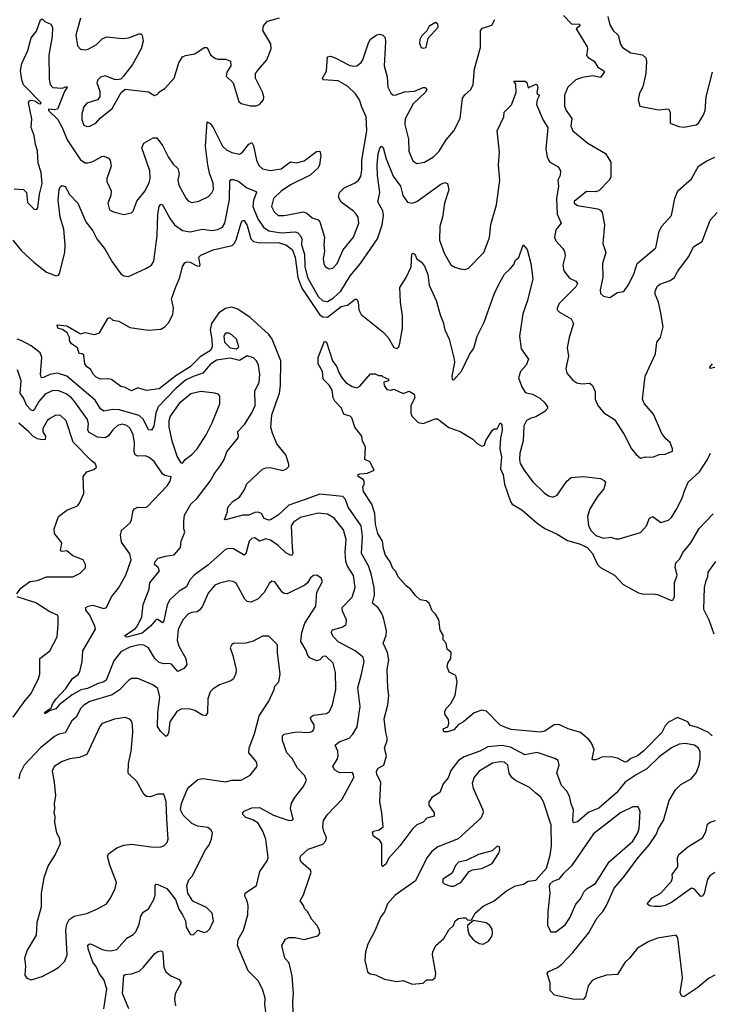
# Model space of a CAD drawing. Extents: x 1603745 to 1745082, y 385868 to 533966.
# Tile 581 of 646: x 1656650 to 1661127, y 480245 to 486624. Entities that reach past the tile are written whole.
import ezdxf

# ---------------------------------------------------------------- set-up
doc = ezdxf.new("R2010")
doc.units = 0

msp = doc.modelspace()

# ---------------------------------------------------------------- linework, layer by layer
at = {"layer": '0CON20XD'}
for points in [[(1656615, 485527.5), (1656674.5, 485524.5), (1656694.5, 485504.5), (1656700.7, 485440.7), (1656745, 485396.2), (1656760, 485395), (1656768, 485405), (1656778.6, 485495), (1656796.3, 485563.7), (1656790, 485635), (1656771.1, 485695), (1656766.2, 485775), (1656752.9, 485815), (1656744.7, 485875), (1656724, 485925), (1656728, 485982), (1656707.5, 486085), (1656711.6, 486098.4), (1656725, 486102.5), (1656747.9, 486097.9), (1656775, 486081.5), (1656785, 486079.2), (1656788.9, 486085), (1656675, 486201.9), (1656663.2, 486235), (1656655.5, 486295.5), (1656665, 486341.2), (1656703.6, 486425), (1656723.8, 486506.2), (1656759.2, 486550.8), (1656785, 486622.5), (1656795, 486630), (1656813, 486613), (1656852.5, 486595), (1656863.8, 486575), (1656860.6, 486515), (1656839.6, 486395), (1656840.4, 486239.6), (1656847.8, 486205), (1656865, 486184.3), (1656925, 486180), (1656955, 486192.5), (1656957.7, 486187.7), (1656940.5, 486159.5), (1656895, 486045.7), (1656875, 486040), (1656837.5, 486045), (1656837.5, 486035), (1656897.3, 485977.3), (1656926.6, 485926.6), (1656958, 485845), (1657045, 485715.8), (1657075, 485697.5), (1657095, 485697.8), (1657125, 485705.5), (1657181.9, 485738.1), (1657195, 485740), (1657225, 485726.8), (1657235.9, 485715), (1657243.1, 485675), (1657215.8, 485595), (1657216, 485575), (1657243.1, 485515), (1657240, 485485), (1657222.1, 485435), (1657233.1, 485393.1), (1657258.6, 485378.6), (1657325, 485362), (1657375, 485373.8), (1657385.5, 485384.5), (1657410.5, 485449.5), (1657463.3, 485515), (1657489.7, 485569.7), (1657495.9, 485595), (1657493.2, 485645), (1657442.2, 485795), (1657455.5, 485824.5), (1657515, 485858.6), (1657538.6, 485858.6), (1657575, 485808.8), (1657611.8, 485735), (1657645, 485687.5), (1657675, 485660), (1657682.9, 485625), (1657676.4, 485585), (1657682.4, 485552.4), (1657729.2, 485465), (1657745, 485448), (1657765, 485440.8), (1657812.1, 485447.9), (1657875, 485479.2), (1657895, 485502), (1657905.5, 485525), (1657904.6, 485565), (1657880.3, 485630.3), (1657868.9, 485685), (1657853.8, 485805), (1657865, 485962.5), (1657885, 485951.9), (1657905, 485925.6), (1657964.6, 485805), (1657990.4, 485780.4), (1658025, 485762.9), (1658075, 485752.9), (1658095, 485767.1), (1658135, 485818.1), (1658155, 485828), (1658165, 485806.7), (1658184.7, 485714.7), (1658199.8, 485679.8), (1658225, 485658.5), (1658275, 485648.2), (1658345, 485658.5), (1658405, 485704.4), (1658445, 485696.1), (1658495, 485709.6), (1658575, 485771.2), (1658595, 485773.3), (1658602.5, 485745), (1658593.3, 485685), (1658584.6, 485665.4), (1658532.7, 485617.3), (1658405, 485555.3), (1658345, 485513.8), (1658295.5, 485465), (1658282.7, 485415), (1658300.5, 485380.5), (1658325, 485356.5), (1658365, 485356.7), (1658489.8, 485379.8), (1658511.2, 485371.2), (1658545, 485340.6), (1658585, 485326.9), (1658595.4, 485315.4), (1658625.6, 485215), (1658621.4, 485165), (1658626, 485125), (1658617.5, 485075), (1658620.8, 485045), (1658631.2, 485025), (1658655, 485010.8), (1658680, 485015), (1658707.1, 485045), (1658747.5, 485132.5), (1658813.7, 485216.3), (1658849.2, 485305), (1658843.8, 485345), (1658832, 485365), (1658814.5, 485384.5), (1658735, 485441.2), (1658716.2, 485475), (1658723.8, 485505), (1658753.8, 485535), (1658825, 485567.5), (1658845.8, 485585), (1658860.7, 485609.3), (1658868, 485652), (1658867.1, 485715), (1658900, 485905), (1658895.8, 485995), (1658867, 486057), (1658852.5, 486105), (1658826.6, 486145), (1658775, 486193.4), (1658715, 486228.6), (1658616.7, 486235), (1658613.8, 486245), (1658639.7, 486290.3), (1658645, 486383.3), (1658665, 486387.5), (1658695, 486377.1), (1658785, 486329.4), (1658815, 486323.1), (1658835, 486325.7), (1658862.6, 486347.4), (1658874.7, 486365.3), (1658911.2, 486475), (1658925, 486497.5), (1658965, 486526.7), (1658985, 486530), (1659005, 486524), (1659018.2, 486508.2), (1659021.8, 486481.8), (1659012.9, 486325), (1659031.4, 486255), (1659036.5, 486186.5), (1659055, 486149.2), (1659068.3, 486138.3), (1659085, 486135.6), (1659144.1, 486155.9), (1659209.1, 486160.9), (1659265, 486185.5), (1659277.5, 486185), (1659290, 486175), (1659280.8, 486155), (1659201.2, 486078.8), (1659147.9, 485982.1), (1659147.5, 485945), (1659171.1, 485851.1), (1659173, 485773), (1659199.5, 485709.5), (1659225, 485692), (1659275, 485701.4), (1659331.4, 485735), (1659368.5, 485771.5), (1659414.4, 485845), (1659465, 485904.3), (1659504.5, 485985), (1659521.1, 486115), (1659535, 486137.5), (1659575, 486172.5), (1659588.6, 486205), (1659599.2, 486305), (1659636.9, 486445), (1659637.8, 486555), (1659649.7, 486570.3), (1659710.8, 486589.2), (1659730.3, 486625)], [(1657045.4, 486634.6), (1657013.3, 486525), (1657024.3, 486455), (1657045, 486434.2), (1657075, 486429.2), (1657095, 486434.3), (1657145, 486460.8), (1657185, 486500), (1657215, 486514.2), (1657315, 486501.9), (1657355, 486507.5), (1657425, 486533.8), (1657435, 486533.3), (1657443.9, 486523.9), (1657450, 486485), (1657437.1, 486435), (1657382.2, 486335), (1657322.5, 486257.5), (1657305, 486240), (1657285, 486234), (1657265, 486235.8), (1657205, 486260), (1657175, 486252.5), (1657156.7, 486235), (1657150, 486215), (1657170.3, 486160.3), (1657170, 486125), (1657154.2, 486105.8), (1657085.8, 486084.2), (1657065, 486060), (1657052.5, 486015), (1657053.6, 485975), (1657065, 485941.9), (1657085, 485932.3), (1657105.4, 485934.6), (1657144.2, 485955), (1657172.7, 485987.3), (1657250.3, 486049.7), (1657307.5, 486152.5), (1657335, 486173.8), (1657485.9, 486155.9), (1657525, 486133.8), (1657545, 486142.5), (1657552.5, 486155), (1657590.9, 486179.1), (1657652.5, 486245), (1657681.9, 486345), (1657705, 486384.2), (1657725, 486393.3), (1657785, 486403.3), (1657845, 486444.2), (1657865, 486443.3), (1657887, 486397), (1657914.3, 486374.3), (1657935, 486368.6), (1657985, 486368.6), (1658016.7, 486355), (1658019.2, 486325), (1657992.5, 486285), (1657988.8, 486258.8), (1658034.4, 486214.4), (1658070, 486095), (1658085, 486081.4), (1658146.6, 486066.6), (1658183.2, 486066.8), (1658203.8, 486075), (1658231.2, 486105), (1658232.5, 486125), (1658223.3, 486155), (1658177.8, 486245), (1658178.6, 486275), (1658198.2, 486301.8), (1658252.9, 486365), (1658280, 486435), (1658277.7, 486467.7), (1658226.7, 486555), (1658230.6, 486585), (1658256.2, 486615), (1658335, 486637.1)], [(1660175, 486650.8), (1660228, 486598), (1660277.9, 486595), (1660280, 486585), (1660256.4, 486565), (1660328, 486448), (1660331.5, 486435), (1660323.2, 486393.2), (1660335, 486378.9), (1660374.6, 486354.6), (1660396.9, 486316.9), (1660434.2, 486295), (1660439.2, 486285), (1660415, 486250.8), (1660365, 486261.5), (1660295, 486250.5), (1660255, 486235.4), (1660202.7, 486187.3), (1660181.2, 486135), (1660181.8, 486065), (1660192.2, 486035), (1660230, 485985), (1660223.1, 485935), (1660235.6, 485905), (1660332.5, 485825), (1660446.5, 485756.5), (1660481.9, 485701.9), (1660481.5, 485605), (1660470.5, 485585), (1660405, 485515.8), (1660380.9, 485509.1), (1660325, 485511.9), (1660245, 485445.7), (1660244.6, 485435), (1660265, 485420.9), (1660398, 485398), (1660415, 485389.4), (1660425.5, 485375), (1660440.6, 485295), (1660430, 485175), (1660448.6, 485115), (1660428.9, 485045), (1660430.8, 484955), (1660413.4, 484873.4), (1660415, 484850), (1660435, 484833.8), (1660475, 484823.8), (1660524.1, 484855.9), (1660565.8, 484864.2)], [(1660463.1, 486645), (1660475, 486591.2), (1660496.7, 486555), (1660530, 486525), (1660544.2, 486465), (1660557.5, 486445), (1660610.6, 486410.6), (1660686.4, 486396.4), (1660707.8, 486377.8), (1660712.7, 486355), (1660708.2, 486275), (1660690.2, 486189.8), (1660668.3, 486148.3), (1660659.2, 486105), (1660670, 486065), (1660791.2, 486041.2), (1660856.1, 486046.1), (1660866.1, 486026.1), (1660867, 485957), (1660871.7, 485951.7), (1660921.7, 485931.7), (1660955, 485927.5), (1661035, 485942.9), (1661050.8, 485955), (1661083, 486007), (1661092.7, 486035), (1661100.4, 486125), (1661140, 486285)], [(1659265, 486440), (1659285, 486443.3), (1659297.5, 486505), (1659362, 486575), (1659360, 486595), (1659345, 486606.2), (1659305, 486583.3), (1659288.3, 486551.7), (1659255, 486516.7), (1659244, 486495), (1659240.7, 486470.7), (1659252.5, 486445), (1659265, 486440)], [(1656605.3, 485195), (1656659.4, 485129.4), (1656742.6, 485052.6), (1656825, 484989.6), (1656885.7, 484964.3), (1656901.9, 484968.1), (1656909.2, 484980.8), (1656942.1, 485115), (1656946.1, 485165), (1656937.3, 485267.3), (1656913.6, 485345), (1656900, 485455), (1656906.9, 485525), (1656915, 485543.8), (1656925, 485550), (1656945, 485543.8), (1656972.1, 485492.1), (1657027.9, 485435), (1657079.6, 485315), (1657125, 485255.6), (1657149.5, 485205), (1657205, 485135.6), (1657249.2, 485055), (1657305, 484977.5), (1657325, 484964.3), (1657355, 484960.6), (1657468.3, 485011.7), (1657505.4, 485034.6), (1657520, 485060), (1657540.5, 485225), (1657545.4, 485365), (1657555, 485413.3), (1657565, 485429.2), (1657576.9, 485425), (1657624.8, 485334.8), (1657652.7, 485295), (1657705, 485259.1), (1657755, 485250.4), (1657835, 485266.2), (1657895, 485258.8), (1657935.3, 485264.7), (1657965, 485280), (1657979.6, 485305), (1658010.2, 485459.8), (1658012.2, 485577.8), (1658020.3, 485589.7), (1658035, 485590), (1658068.2, 485578.2), (1658123.3, 485535), (1658182.3, 485512.3), (1658185.4, 485505), (1658164.7, 485455), (1658162, 485415), (1658194.8, 485335), (1658231.2, 485281.2), (1658265.6, 485255.6), (1658345, 485243.6), (1658435, 485248.9), (1658452.7, 485242.7), (1658471.2, 485225), (1658480, 485205), (1658477.6, 485165), (1658496.5, 485105), (1658498.1, 485025), (1658516.7, 484955), (1658585, 484831.8), (1658615, 484802.9), (1658645, 484799.1), (1658685, 484821.6), (1658732.5, 484865), (1658791.4, 484965), (1658858.4, 485045), (1658969.5, 485205), (1658999.4, 485295), (1659008.9, 485355), (1659003.9, 485385), (1658971.1, 485445), (1658985.2, 485504.8), (1658969.8, 485615), (1658967.5, 485685), (1658973.7, 485756.3), (1658985, 485792), (1658995, 485804), (1659006.2, 485796.2), (1659025, 485723.8), (1659071.5, 485611.5), (1659118.8, 485545), (1659132.9, 485485), (1659165, 485442.1), (1659195, 485436.7), (1659225, 485446.7), (1659380.4, 485559.6), (1659405, 485569.4), (1659422.7, 485562.7), (1659432.4, 485522.4), (1659404.8, 485435.2), (1659390.6, 485345), (1659372.5, 485285), (1659370.9, 485195), (1659401.1, 485111.1), (1659445, 485035.7), (1659470.6, 485020.6), (1659505, 485010.6), (1659535, 485006.9), (1659558.8, 485015), (1659659.2, 485115), (1659695, 485212.5), (1659705, 485297.5), (1659740.5, 485425), (1659762.3, 485585), (1659754.5, 485685), (1659759.6, 485765), (1659744.2, 485905), (1659788.8, 485995), (1659790, 486025), (1659837, 486073), (1659868.3, 486151.7), (1659866.1, 486206.1), (1659853.3, 486226.7), (1659926.7, 486226.7), (1659936.7, 486216.7), (1659945, 486182.5), (1659995, 486205.8), (1660005, 486202.5), (1660009.2, 486185), (1660001.7, 486151.7), (1660005, 486142.5), (1660020, 486135), (1660004.4, 486105.6), (1659999.6, 486075), (1660044.2, 485974.2), (1660074.5, 485925), (1660060.9, 485785), (1660070, 485735), (1660085, 485704.2), (1660141.1, 485671.1), (1660155.8, 485645), (1660154.2, 485615), (1660139.2, 485585), (1660142.5, 485545), (1660129.5, 485465), (1660134.6, 485365), (1660160.8, 485305), (1660125, 485262), (1660116.5, 485215), (1660125, 485192), (1660169.2, 485145), (1660182.5, 485122.5), (1660185.4, 485095), (1660171.2, 485035), (1660177.6, 484997.6), (1660215, 484950), (1660255, 484930), (1660265.6, 484915), (1660255, 484892.5), (1660147.1, 484785), (1660134, 484755), (1660134, 484744), (1660149.5, 484729.5), (1660225.4, 484685.4), (1660240.6, 484655), (1660211.8, 484565), (1660198.8, 484498.8), (1660207.8, 484445), (1660189.2, 484365), (1660197.5, 484335), (1660235, 484289.2), (1660261.8, 484271.8), (1660295, 484265.7), (1660345, 484268.6), (1660364, 484255), (1660380, 484215), (1660380, 484165), (1660396.7, 484125), (1660437.1, 484077.1), (1660506, 484035), (1660567.6, 483937.6), (1660615, 483843.8), (1660645, 483806.7), (1660675, 483782.5), (1660707, 483793), (1660755, 483790.8), (1660795, 483806.7), (1660835, 483810), (1660881.7, 483828.3), (1660882.5, 483845), (1660866.7, 483885), (1660838.8, 483908.8), (1660812.7, 483942.7), (1660759.3, 484069.3), (1660700, 484135), (1660687.1, 484165), (1660704.5, 484315), (1660771.4, 484458.6), (1660780, 484535), (1660804.3, 484565.7), (1660820, 484635), (1660804.4, 484735), (1660790, 484795), (1660770, 484845), (1660770, 484865), (1660781.2, 484895), (1660799.7, 484910.3), (1660865.6, 484934.4), (1660895.4, 484954.6), (1660917.1, 484995), (1660985, 485088), (1661020.8, 485155), (1661073, 485187), (1661126, 485325), (1661171.2, 485375)], [(1660565.8, 484864.2), (1660595, 484904.2), (1660631.2, 484975), (1660653.5, 485045), (1660774.6, 485145.4), (1660795.7, 485255), (1660812.6, 485287.4), (1660875, 485356.7), (1660895.8, 485465), (1660916, 485515), (1661005, 485594), (1661050, 485675), (1661105, 485710.6), (1661155, 485734.2)], [(1657375, 484220), (1657335, 484241.2), (1657305, 484248), (1657245, 484292.5), (1657225, 484298), (1657175, 484294.3), (1657145, 484309.2), (1657129.2, 484325), (1657110.3, 484360.3), (1657085, 484376.2), (1657072, 484395), (1657065, 484450), (1657055, 484460), (1657035, 484462.5), (1657025, 484497.5), (1656986.2, 484525), (1656973.3, 484545), (1656972.5, 484565), (1656958.8, 484595), (1656927.7, 484617.7), (1656897.5, 484625), (1656893.3, 484646.7), (1656955, 484640), (1657045, 484588.8), (1657075, 484596.7), (1657135, 484583.8), (1657167.5, 484595), (1657220.7, 484689.3), (1657235, 484695.8), (1657255, 484676.7), (1657292, 484672), (1657365, 484629.2), (1657485, 484613.1), (1657565, 484620), (1657592, 484635), (1657615, 484660.8), (1657642.2, 484715), (1657648.3, 484758.3), (1657634.3, 484815), (1657662.7, 484892.7), (1657689.1, 484955), (1657705.7, 485025), (1657720, 485050), (1657734.5, 485055.5), (1657755, 485052.5), (1657795, 485031.8), (1657815, 485028), (1657819.4, 485035), (1657811.8, 485085), (1657825, 485099.5), (1657905, 485133.1), (1658028, 485162), (1658042.9, 485177.1), (1658055.8, 485205), (1658085, 485308.8), (1658095, 485322.5), (1658105, 485322.5), (1658125, 485290.8), (1658149.4, 485205), (1658165, 485188), (1658205, 485177.6), (1658325, 485181.7), (1658375.5, 485165), (1658415.9, 485135.9), (1658435.1, 485085.1), (1658453.9, 484953.9), (1658478.6, 484885), (1658594, 484715), (1658615, 484698.3), (1658645, 484698.1), (1658735, 484765.9), (1658775, 484775.6), (1658825, 484813.1), (1658835, 484814.3), (1658844.5, 484795), (1658848.4, 484745), (1658863.4, 484715), (1659005, 484602.3), (1659038.1, 484565), (1659075, 484500.6), (1659096.2, 484493.8), (1659107.5, 484505), (1659115, 484528.8), (1659130.8, 484625), (1659131, 484705), (1659118.5, 484795), (1659115, 484890), (1659155.5, 484954.5), (1659187.4, 485022.6), (1659192.9, 485105), (1659199.3, 485110.7), (1659211.2, 485105), (1659224.1, 485074.1), (1659255, 485053.3), (1659275, 485027.5), (1659295, 484972.5), (1659305.4, 484905), (1659350.4, 484805), (1659377.5, 484705), (1659396, 484665), (1659405.7, 484615), (1659433.3, 484555), (1659465.7, 484425), (1659467.7, 484402.3), (1659451.2, 484315), (1659453, 484293), (1659465, 484290), (1659515, 484346.7), (1659565.6, 484455), (1659593.9, 484496.1), (1659615.4, 484575), (1659661.8, 484665), (1659724.7, 484845), (1659753.9, 484906.1), (1659792, 484975), (1659829.3, 485010.7), (1659852.1, 485037.9), (1659865, 485066.2), (1659886, 485084), (1659913.8, 485165), (1659938.8, 485135), (1659964.4, 485044.4), (1659975.4, 484945.4), (1659940.8, 484805), (1659912.4, 484717.6), (1659890.4, 484575), (1659901.2, 484491.2), (1659947.5, 484425), (1659932.5, 484385), (1659896.7, 484345), (1659884.4, 484305), (1659905, 484246.7), (1659925, 484213.8), (1659935, 484206), (1659975, 484197.8), (1660022.7, 484172.7), (1660052.9, 484145), (1660072, 484115), (1660072, 484105), (1660054.2, 484085), (1659995, 484050.6), (1659965, 484043.1), (1659935, 484026.9), (1659917, 483993), (1659913.3, 483895), (1659892.3, 483815), (1659889.6, 483775), (1659895, 483748.8), (1659919.1, 483705), (1659975, 483632.9), (1660048.9, 483558.9), (1660078.6, 483538.6), (1660105, 483531.1), (1660135, 483542.9), (1660196, 483635), (1660225, 483658.6), (1660305.7, 483665.7), (1660415, 483650.8), (1660439.5, 483639.5), (1660448.1, 483625), (1660436.7, 483585), (1660395, 483536), (1660345, 483454.3), (1660329.6, 483405), (1660336.9, 483345), (1660355, 483312.9), (1660385, 483282.5), (1660435, 483265.7), (1660481.7, 483271.7), (1660515, 483261.1), (1660535, 483261.5), (1660675, 483302.9), (1660712.5, 483345), (1660733.3, 483395), (1660753.9, 483406.1), (1660805, 483366.7), (1660855, 483382), (1660875, 483400), (1660905, 483448), (1660944.7, 483525.3), (1660959.2, 483570.8), (1660982.1, 483627.9), (1661056, 483694), (1661107.8, 483775), (1661126.9, 483815)], [(1661155, 480433.5), (1661115, 480411.5), (1661045, 480354.5), (1660954.2, 480294.2), (1660940.3, 480300.3), (1660930.5, 480320.5), (1660946.6, 480416.6), (1660915.7, 480675.7), (1660905, 480693.8), (1660785, 480673.8), (1660727.6, 480652.4), (1660655, 480607.8), (1660601.8, 480545), (1660572.5, 480515), (1660525, 480438), (1660454.4, 480434.4), (1660386.8, 480413.2), (1660361.2, 480398.8), (1660335.6, 480365), (1660317.3, 480292.7), (1660303, 480277), (1660235, 480278), (1660116.7, 480305), (1660088.8, 480335), (1660088, 480385), (1660070, 480445), (1660076.7, 480455), (1660136.2, 480483.8), (1660164.2, 480505), (1660235, 480580), (1660337.1, 480705), (1660393.7, 480806.3), (1660431.9, 480848.1), (1660454.2, 480885.8), (1660502.6, 480997.4), (1660567.5, 481072.5), (1660651.5, 481188.5), (1660731.4, 481278.6), (1660775.3, 481344.7), (1660790.9, 481385), (1660823.3, 481436.7), (1660860.9, 481565), (1660901.1, 481635), (1660935, 481668.1), (1661003.3, 481706.7), (1661035.8, 481744.2), (1661054.1, 481795), (1661060.6, 481835), (1661060.7, 481880.7), (1661050, 481905), (1661024.7, 481924.7), (1660963.9, 481933.9), (1660925, 481929.6), (1660875, 481906.5), (1660795, 481847.7), (1660715, 481770), (1660645, 481732.5), (1660575, 481684), (1660517.8, 481615), (1660404.5, 481515.5), (1660340, 481490), (1660265, 481426.7), (1660240.6, 481420.6), (1660235.7, 481435.7), (1660239.1, 481505), (1660223.8, 481543.8), (1660214.6, 481594.6), (1660196.1, 481626.1), (1660162.7, 481662.7), (1660130.9, 481745), (1660146.2, 481795), (1660141.2, 481825), (1660118.5, 481838.5), (1660005, 481876.7), (1659925, 481860.7), (1659831.3, 481911.3), (1659777.3, 481922.7), (1659685, 481913.1), (1659632.5, 481885), (1659531.4, 481848.6), (1659494.3, 481825), (1659445, 481759.2), (1659427.5, 481712.5), (1659395, 481673.8), (1659372.5, 481617.5), (1659320.8, 481585), (1659302.5, 481555), (1659302.5, 481535), (1659335.8, 481485), (1659336.7, 481465), (1659289.7, 481450.3), (1659265, 481426), (1659225, 481406.9), (1659199.2, 481385), (1659115, 481270.8), (1659041.1, 481188.9), (1659025, 481156.2), (1659005, 481137.5), (1658996.7, 481146.7), (1658998.1, 481285), (1658985, 481305.7), (1658942.5, 481335), (1658936.2, 481355), (1658943.9, 481366.1), (1658980, 481375), (1659005.8, 481395), (1658998.1, 481485), (1658983.6, 481556.4), (1658991.4, 481685), (1658965, 481733.3), (1658963.1, 481755), (1658973.8, 481775), (1659010, 481795), (1659028, 481855), (1659015.8, 481905), (1659032.2, 481955), (1659032.1, 481972.1), (1659022.9, 482005), (1659013.3, 482095), (1659035.5, 482184.5), (1659042.9, 482245), (1659035.6, 482295), (1659032.2, 482415), (1659043.3, 482475), (1659034.4, 482524.4), (1659006.2, 482585), (1659026, 482634), (1659026.8, 482665), (1659008.5, 482748.5), (1658995, 482781.4), (1658972.9, 482812.9), (1658937.8, 482845), (1658950, 482895), (1658948, 482945), (1658928.1, 483035), (1658910.5, 483085), (1658866.4, 483166.4), (1658871.7, 483275), (1658863.2, 483345), (1658778.7, 483465), (1658762.3, 483515), (1658744.1, 483534.1), (1658595, 483549.7), (1658493.3, 483513.3), (1658395, 483478), (1658325, 483414.8), (1658275, 483384.4), (1658265, 483382.2), (1658235, 483392.5), (1658218.5, 483425), (1658195, 483433.3), (1658175, 483431.1), (1658135, 483413.3), (1658096.3, 483413.7), (1657984.1, 483384.1), (1657977, 483387), (1657998, 483435), (1657996.7, 483455), (1658006.7, 483475), (1658033.3, 483505), (1658075, 483531.2), (1658105, 483576.7), (1658122.7, 483617.3), (1658225, 483712.5), (1658245, 483721.4), (1658273.2, 483723.2), (1658355.5, 483704.5), (1658380, 483715), (1658395, 483730), (1658395.5, 483745.5), (1658375.8, 483805), (1658316.7, 483876.7), (1658287.9, 483945), (1658278.2, 483985), (1658285.2, 484064.8), (1658323.3, 484175), (1658333.7, 484205), (1658340, 484255), (1658344, 484414), (1658287.5, 484555), (1658265.2, 484585.2), (1658145, 484693.9), (1658065, 484748.2), (1658025, 484761.2), (1657985, 484753.5), (1657940.3, 484725), (1657892.6, 484655), (1657884.4, 484615.6), (1657896.6, 484555), (1657897, 484505), (1657887.9, 484482.1), (1657820.1, 484439.9), (1657755.7, 484375), (1657662.6, 484317.4), (1657555, 484232.7), (1657472.9, 484222.9), (1657415, 484240), (1657375, 484220)], [(1658055, 484491.2), (1658070, 484505), (1658055.7, 484555), (1658025, 484583.1), (1658005, 484592.9), (1657985, 484592.5), (1657972.5, 484575), (1657976.9, 484535), (1658015, 484498.9), (1658055, 484491.2)], [(1658423.2, 480185), (1658420, 480265), (1658424.7, 480315), (1658416.8, 480426.8), (1658402, 480495), (1658393.8, 480515), (1658369.2, 480545), (1658350, 480625), (1658372.9, 480667.1), (1658395, 480678.6), (1658435, 480678), (1658495, 480664.2), (1658581.7, 480688.3), (1658596.7, 480703.3), (1658593.3, 480725), (1658577, 480757), (1658544.2, 480794.2), (1658516.1, 480846.1), (1658496.7, 480865), (1658490, 480885), (1658467.5, 480915), (1658490.6, 480955), (1658530, 481075), (1658538.5, 481101.5), (1658535.6, 481115), (1658475.8, 481165), (1658468, 481185), (1658471.2, 481205), (1658519.1, 481250.9), (1658615, 481282.9), (1658634.2, 481305), (1658638.6, 481325), (1658620.6, 481365), (1658615.7, 481395), (1658619.4, 481435), (1658645.6, 481475), (1658740.4, 481575), (1658815.6, 481715), (1658814.2, 481735), (1658805, 481746), (1658725, 481745.4), (1658692.3, 481762.3), (1658680, 481785), (1658710.5, 481835), (1658715.4, 481855), (1658712.7, 481885), (1658695.6, 481925), (1658721.4, 481945), (1658785, 481969.4), (1658810.5, 481995), (1658836.8, 482043.2), (1658857.7, 482175), (1658841.5, 482295), (1658865.4, 482385), (1658883.1, 482465), (1658877.1, 482495), (1658825, 482534.1), (1658715, 482594.1), (1658683.8, 482625), (1658668.6, 482655), (1658677.8, 482672.2), (1658741.4, 482688.6), (1658766, 482705), (1658769.4, 482735), (1658742.6, 482792.6), (1658741.4, 482815), (1658805, 482882.9), (1658825.4, 482945), (1658815, 483023.8), (1658775, 483084.3), (1658764.7, 483115), (1658760, 483175), (1658766.7, 483256.7), (1658748.8, 483318.8), (1658688.2, 483395), (1658645, 483421.2), (1658585, 483428), (1658469.9, 483400.1), (1658425, 483369.5), (1658410.8, 483345), (1658415.6, 483205), (1658420, 483165), (1658415, 483153.8), (1658405, 483154), (1658375, 483169.6), (1658325, 483217.9), (1658275, 483252.8), (1658245, 483260), (1658205, 483246.2), (1658175, 483266.9), (1658155, 483262.9), (1658137.1, 483245), (1658116.2, 483163.8), (1658105, 483155.8), (1658036.7, 483195), (1658005, 483198.9), (1657985, 483192.7), (1657869.5, 483090.5), (1657780.4, 483025), (1657753.3, 482995), (1657730.9, 482949.1), (1657685, 482922.8), (1657624.1, 482865), (1657606.4, 482833.6), (1657585, 482730), (1657575, 482715.8), (1657545, 482738.6), (1657535, 482738.1), (1657498, 482695), (1657445, 482649.2), (1657345, 482624.7), (1657336.1, 482626.1), (1657332, 482635), (1657400, 482680), (1657413.3, 482696.7), (1657442.4, 482755), (1657451.6, 482835), (1657488.9, 482935), (1657493.5, 482975), (1657555.6, 483054.4), (1657548.6, 483075), (1657523.3, 483095), (1657527.8, 483115), (1657548.8, 483135), (1657595, 483149.6), (1657652.5, 483157.5), (1657692.5, 483205), (1657697.5, 483245), (1657720, 483305), (1657713.8, 483325), (1657713.3, 483375), (1657719.1, 483415), (1657760, 483485), (1657800.6, 483525), (1657885.7, 483634.3), (1657912.3, 483685), (1657952.1, 483735), (1657975.5, 483775), (1657993.3, 483825), (1658065.5, 483915), (1658069.4, 483929.4), (1658062.5, 483955), (1658108.3, 484001.7), (1658155, 484077.3), (1658175.9, 484125), (1658175, 484217.5), (1658201.9, 484275), (1658207.5, 484325), (1658197.8, 484385), (1658184.2, 484415), (1658165, 484434.2), (1658125, 484446), (1658075, 484415.8), (1658015, 484430.5), (1657925, 484418.8), (1657885, 484390.4), (1657836.7, 484333.3), (1657775, 484313.4), (1657725, 484288), (1657663.4, 484235), (1657548.3, 484115), (1657532.3, 484075), (1657518.8, 483991.2), (1657505, 483964.5), (1657485, 483966.9), (1657453.5, 484035), (1657425, 484060.2), (1657295, 484095.9), (1657250.8, 484099.2), (1657195, 484088.2), (1657173.9, 484103.9), (1657138.9, 484158.9), (1656955, 484314.6), (1656894.7, 484334.7), (1656845, 484325.9), (1656805, 484305.4), (1656792, 484305), (1656784.7, 484324.7), (1656793.8, 484435), (1656782.2, 484465), (1656725, 484511.8), (1656665, 484544.5), (1656634, 484554)], [(1661139, 481985), (1661115.1, 482005.1), (1661045, 482037.4), (1660995, 482051.4), (1660980, 482075), (1660915, 482102.2), (1660855, 482073.9), (1660835, 482048.8), (1660813.4, 482005), (1660695, 481886.6), (1660654.5, 481855), (1660611.8, 481838.2), (1660585, 481815.7), (1660575, 481814.6), (1660525, 481838.8), (1660485, 481847.5), (1660423.3, 481846.7), (1660385, 481828), (1660365, 481830), (1660360, 481835), (1660373.1, 481895), (1660357.4, 481937.4), (1660340.3, 481960.3), (1660285, 482005.9), (1660205, 482030), (1660145, 482057.5), (1660115, 482056.2), (1660054.7, 482015.3), (1660025, 482007.5), (1659835, 482024.5), (1659805, 482035.5), (1659763.6, 482053.6), (1659675, 482144.2), (1659645, 482150.6), (1659595, 482134.3), (1659526, 482075), (1659495, 482058), (1659465, 482024.4), (1659425, 482011.2), (1659400, 482010), (1659395, 482030), (1659425, 482042.5), (1659430.8, 482065), (1659429.7, 482089.7), (1659406.2, 482125), (1659406, 482145), (1659415.7, 482164.3), (1659445.4, 482194.6), (1659472, 482245), (1659486.1, 482336.1), (1659477.5, 482375), (1659435, 482397.5), (1659421.7, 482431.7), (1659426.2, 482455), (1659443.8, 482485), (1659447.5, 482525), (1659422, 482545), (1659413.8, 482585), (1659395.9, 482605.9), (1659395, 482637.5), (1659375, 482670), (1659366.7, 482735), (1659345, 482772.5), (1659323.3, 482795), (1659303.6, 482843.6), (1659285, 482860), (1659245, 482866.2), (1659215, 482893.8), (1659185, 482933.3), (1659155.8, 482955.8), (1659104.3, 483014.3), (1659088.8, 483048.8), (1659069.3, 483069.3), (1659051.9, 483111.9), (1659021.9, 483155), (1659007.5, 483195), (1659001.4, 483245), (1658972.1, 483295), (1658957.1, 483355), (1658951.2, 483425), (1658933.8, 483485), (1658878.3, 483568.3), (1658873.8, 483595), (1658882.5, 483615), (1658882.5, 483635), (1658877.5, 483645), (1658843.3, 483665), (1658842.5, 483675), (1658855, 483682), (1658905, 483686), (1658947.5, 483705), (1658919.3, 483759.3), (1658887.5, 483775), (1658892.5, 483855), (1658873.3, 483895), (1658867, 483927), (1658822.5, 483985), (1658803.3, 484045), (1658792.5, 484055), (1658756.2, 484066.2), (1658746.7, 484076.7), (1658736.8, 484106.8), (1658693, 484153), (1658682, 484175), (1658676.2, 484225), (1658656.4, 484256.4), (1658617.5, 484295), (1658612.9, 484345), (1658585.6, 484395), (1658584.3, 484435), (1658625, 484540.8), (1658639.4, 484535), (1658678.1, 484415), (1658705.7, 484375), (1658718.3, 484338.3), (1658740.9, 484300.9), (1658765, 484273.8), (1658805, 484247.5), (1658835, 484240), (1658855, 484250), (1658925, 484330), (1658955, 484330), (1658975, 484320), (1658995, 484320), (1659001.7, 484311.7), (1659040, 484295), (1659040, 484285), (1659010, 484275), (1659012.5, 484255), (1659029.3, 484229.3), (1659055, 484223.3), (1659075, 484230), (1659135, 484202.5), (1659175, 484217.5), (1659207.3, 484197.3), (1659210.8, 484175), (1659185.5, 484124.5), (1659185.6, 484075), (1659195, 484052.5), (1659234, 484014), (1659265, 484007.8), (1659342.6, 484037.4), (1659357.6, 484037.6), (1659431.7, 483981.7), (1659505, 483955.7), (1659587.3, 483907.3), (1659615, 483878), (1659645, 483860.8), (1659662.3, 483867.7), (1659671.7, 483898.3), (1659713.8, 483965), (1659725, 483973.8), (1659746, 483974), (1659765, 484012.5), (1659775, 484000), (1659776.8, 483963.2), (1659765.7, 483915), (1659762.2, 483845), (1659772.2, 483792.2), (1659766.9, 483715), (1659783.1, 483675), (1659792.5, 483615), (1659831.7, 483501.7), (1659843.3, 483485), (1659905, 483449.2), (1660005, 483361.4), (1660055, 483328.1), (1660135, 483292), (1660200.5, 483250.5), (1660285, 483227.1), (1660329.2, 483205), (1660363.9, 483165), (1660395, 483095.6), (1660414.8, 483074.8), (1660506.3, 483026.3), (1660561.2, 482965), (1660660.9, 482910.9), (1660692.1, 482902.1), (1660754.6, 482904.6), (1660785, 482899.5), (1660875, 482860.8), (1660885, 482866), (1660895, 482887.5), (1660895, 482976.7), (1660910.8, 483025), (1660898.5, 483075), (1660902.5, 483105), (1660928.6, 483131.4), (1660948.1, 483171.9), (1660999.5, 483235), (1661055, 483328.8), (1661145, 483423.3)], [(1661155, 484370), (1661125, 484364), (1661122.7, 484372.7), (1661140, 484395)], [(1658246.5, 480195), (1658239.1, 480245), (1658241.5, 480285), (1658226.9, 480336.9), (1658197.1, 480395), (1658130.9, 480460.9), (1658062.5, 480625), (1658066.5, 480665), (1658100.5, 480725), (1658128.6, 480825), (1658131.9, 480885), (1658125.5, 480915), (1658110.5, 480945), (1658112.5, 480965), (1658184.3, 481015), (1658207.5, 481105), (1658254.4, 481175.6), (1658260, 481195), (1658246.6, 481315), (1658226.3, 481366.3), (1658195, 481418.5), (1658161.2, 481441.2), (1658116, 481455), (1658097.1, 481475), (1658095.8, 481485), (1658105, 481497.1), (1658155, 481517.9), (1658205, 481519.5), (1658295, 481471.5), (1658395, 481436.7), (1658415, 481437.5), (1658422.5, 481445), (1658405.6, 481515), (1658412.6, 481547.4), (1658433.3, 481585), (1658488.1, 481655), (1658508.6, 481695), (1658498.6, 481725), (1658451.2, 481775), (1658416.9, 481836.9), (1658382, 481875), (1658353.5, 481953.5), (1658353.8, 481985), (1658365.3, 481994.7), (1658445, 482011.4), (1658524.6, 482005.4), (1658550, 482015), (1658558.9, 482035), (1658559.4, 482055), (1658538.6, 482085), (1658535.7, 482105), (1658555, 482119.1), (1658640, 482130), (1658658.6, 482141.4), (1658678.8, 482185), (1658698.9, 482285), (1658698.2, 482395), (1658681.4, 482455), (1658635, 482500.5), (1658615, 482498.9), (1658595, 482477.5), (1658575, 482470.6), (1658530.5, 482490.5), (1658516.9, 482505), (1658507.2, 482537.2), (1658472.8, 482595), (1658479.2, 482655), (1658499.4, 482715), (1658569.6, 482825), (1658575.8, 482915), (1658613.3, 482985), (1658605, 483006.7), (1658576, 483026), (1658555, 483023.8), (1658535, 483008.8), (1658516, 482975), (1658499.2, 482960.8), (1658385, 482905.5), (1658365, 482906.7), (1658350.8, 482915), (1658305, 482983.3), (1658285, 482986.2), (1658268.3, 482971.7), (1658235, 482914), (1658196.9, 482873.1), (1658150.3, 482849.7), (1658124.5, 482854.5), (1658108.9, 482868.9), (1658053.9, 482973.9), (1658035, 482984.4), (1658005, 482988.9), (1657945, 482974.5), (1657915, 482960), (1657871.6, 482908.4), (1657835.5, 482825), (1657818.9, 482801.1), (1657801.1, 482788.9), (1657765, 482784.6), (1657745, 482775.5), (1657706.9, 482735), (1657677.2, 482672.8), (1657671.4, 482605), (1657681.1, 482565), (1657726.7, 482485), (1657733.3, 482445), (1657715, 482420), (1657675, 482402), (1657635, 482449.2), (1657615, 482454), (1657585, 482450), (1657555, 482460.6), (1657526.1, 482486.1), (1657484.7, 482554.7), (1657455, 482572.5), (1657424.6, 482574.6), (1657365, 482559.2), (1657305, 482528.2), (1657260.3, 482469.7), (1657210, 482345), (1657195, 482333.5), (1657155, 482322.4), (1657089.5, 482290.5), (1657046.9, 482283.1), (1656989.4, 482250.6), (1656905.3, 482184.7), (1656885, 482159.2), (1656842.5, 482147.5), (1656815, 482127.5), (1656811.2, 482135), (1656854.4, 482165.6), (1656865.7, 482195), (1656886.7, 482225), (1656948.5, 482291.5), (1656993.6, 482356.4), (1657028.3, 482381.7), (1657041.1, 482398.9), (1657054.6, 482465), (1657059.6, 482535), (1657140.9, 482675), (1657138.2, 482695), (1657105, 482765.7), (1657079.3, 482799.3), (1657080, 482815), (1657094.7, 482825.3), (1657125, 482830.4), (1657195, 482810), (1657214, 482816), (1657245.8, 482885), (1657289.8, 482940.2), (1657338.9, 483025), (1657373.1, 483125), (1657363.8, 483163.8), (1657309.7, 483239.7), (1657304.2, 483285), (1657310, 483315), (1657366.2, 483365), (1657376, 483385), (1657385.9, 483444.1), (1657393.8, 483455), (1657415, 483465.6), (1657465, 483463.1), (1657479.5, 483470.5), (1657605.7, 483605), (1657625.6, 483635), (1657632, 483662), (1657591.5, 483671.5), (1657575, 483682), (1657521.2, 483761.2), (1657488.8, 483788.8), (1657465, 483798.8), (1657415, 483795.5), (1657399.4, 483805), (1657392.3, 483825), (1657393.5, 483885), (1657386.8, 483935), (1657367.1, 483975), (1657345, 483994.7), (1657315, 484003.3), (1657285, 483996.2), (1657253.2, 483966.8), (1657225, 483928.5), (1657203.9, 483916.1), (1657155, 483920), (1657100.6, 483950.6), (1657092.4, 483965), (1657096.7, 484005), (1657090, 484035), (1657008.2, 484148.2), (1656986.7, 484175), (1656951, 484201), (1656905, 484219.7), (1656865, 484222.4), (1656815, 484197.2), (1656775, 484151.1), (1656745, 484095.6), (1656735, 484090), (1656725, 484094.6), (1656695, 484127.3), (1656674.2, 484174.2), (1656652.6, 484202.6), (1656658.8, 484285), (1656635.4, 484355.4)], [(1657705, 483752), (1657722, 483775), (1657765, 483807.5), (1657800.8, 483845), (1657858.9, 483935), (1657897.9, 484012.1), (1657947.8, 484135), (1657948, 484185), (1657937.1, 484197.1), (1657915.5, 484205.5), (1657823.6, 484216.4), (1657759.4, 484200.6), (1657683.4, 484136.6), (1657626, 484055), (1657616.6, 484025), (1657616.4, 483985), (1657636, 483895), (1657671.1, 483791.1), (1657693.3, 483755), (1657705, 483752)], [(1656632.5, 482905), (1656658, 482942), (1656715, 482983.5), (1656765, 482991.5), (1656825, 483015.7), (1656875.6, 483015.6), (1656995, 483014.4), (1657041.7, 483038.3), (1657077.3, 483072.7), (1657076, 483095), (1657062.5, 483125), (1656995, 483150.8), (1656955, 483184), (1656925, 483178.8), (1656915, 483183.3), (1656923.8, 483235), (1656876, 483295), (1656872.9, 483325), (1656901.2, 483405), (1656955, 483445.6), (1657024.4, 483475.6), (1657038.7, 483491.3), (1657065.6, 483555), (1657062.2, 483665), (1657085, 483694.2), (1657130, 483710), (1657147.5, 483725), (1657147, 483733), (1657139.7, 483749.7), (1657115, 483765.8), (1656996.4, 483886.4), (1656950.5, 484025), (1656915, 484059.4), (1656885, 484062.5), (1656845, 484040.6), (1656829.4, 484025), (1656800.9, 483975), (1656801.2, 483955), (1656818.6, 483925), (1656815.7, 483904.3), (1656795, 483902.1), (1656765, 483908.9), (1656735, 483925.9), (1656710.4, 483955), (1656645, 484010.9)], [(1661160.8, 483115), (1661111.4, 483045), (1661109.4, 483015), (1661095, 482983.3), (1661087.7, 482945), (1661083.3, 482805), (1661116.9, 482736.9), (1661150, 482645)], [(1656608.6, 482105), (1656685, 482214), (1656725, 482258), (1656771.9, 482355), (1656780, 482385), (1656780, 482485), (1656845.3, 482534.7), (1656893.8, 482626.2), (1656900.4, 482705), (1656900, 482755), (1656895, 482765.8), (1656845, 482788.1), (1656755.4, 482845.4), (1656635, 482884)], [(1657196.4, 480215), (1657215.5, 480345), (1657196.2, 480405), (1657164.5, 480445), (1657148.8, 480485), (1657125, 480517.8), (1657093.2, 480605), (1657092, 480628), (1657102.7, 480637.3), (1657115, 480635.5), (1657185, 480599.4), (1657215, 480592.9), (1657238.3, 480591.7), (1657279.3, 480600.7), (1657345, 480672.9), (1657385, 480696.7), (1657402.7, 480715), (1657423.8, 480765), (1657435.7, 480815), (1657451.7, 480841.7), (1657485.5, 480864.5), (1657519.2, 480925), (1657528.8, 480955), (1657528.8, 481015), (1657535, 481023.3), (1657545, 481022), (1657605, 480995.6), (1657659.2, 480925), (1657680.9, 480860.9), (1657706.2, 480825), (1657724, 480785), (1657728.8, 480745), (1657758.3, 480698.3), (1657775, 480695.8), (1657805, 480725.8), (1657845, 480711.2), (1657865, 480717.5), (1657882.5, 480735), (1657905.8, 480785.8), (1657896.9, 480835), (1657862, 480872), (1657773, 480913), (1657740.8, 480965), (1657733.1, 481015), (1657747.5, 481052.5), (1657769.2, 481075), (1657854.2, 481245), (1657875.8, 481275), (1657894.4, 481315.6), (1657900.8, 481355), (1657889.2, 481375), (1657870, 481390), (1657805, 481398.2), (1657765, 481415.4), (1657710.3, 481470.3), (1657693.5, 481505), (1657700, 481545), (1657735, 481635.8), (1657748.6, 481655), (1657805, 481700.5), (1657837.1, 481707.1), (1657985, 481686.9), (1658025, 481696.7), (1658085, 481697.1), (1658145, 481728.6), (1658186.6, 481783.4), (1658190, 481795), (1658184.4, 481815), (1658135.7, 481875), (1658137, 481907), (1658173.1, 481996.9), (1658201.8, 482115), (1658265, 482208), (1658300.6, 482285), (1658304.4, 482305.6), (1658328.9, 482335), (1658338.9, 482385), (1658321.8, 482525), (1658321.4, 482575), (1658265, 482631.2), (1658225, 482630.8), (1658162.6, 482597.4), (1658115, 482584.4), (1658036.4, 482583.6), (1658025, 482576.7), (1658013.8, 482555), (1658032.5, 482505), (1658052.5, 482415), (1658051.2, 482388.8), (1658036.5, 482353.5), (1658019.8, 482340.2), (1657945, 482314.3), (1657905, 482290), (1657885, 482269.2), (1657868.9, 482225), (1657867.6, 482132.4), (1657855.6, 482114.4), (1657835, 482117.5), (1657785, 482149.1), (1657755, 482158.2), (1657701.3, 482158.7), (1657668.3, 482141.7), (1657622.9, 482075), (1657615, 482002.5), (1657605, 481982.5), (1657595, 481983.3), (1657563.9, 482013.9), (1657542.9, 482045), (1657544.8, 482135), (1657557.6, 482235), (1657545, 482291.4), (1657514.3, 482315), (1657415, 482355.6), (1657375.9, 482355.9), (1657355, 482342.9), (1657295, 482280.4), (1657249, 482251), (1657105, 482205.9), (1657065, 482182.7), (1657045.9, 482164.1), (1657016.9, 482105), (1656989.2, 482080.8), (1656946, 482004), (1656905, 481994.5), (1656875, 481979.5), (1656785, 481906.4), (1656679.4, 481795), (1656652.2, 481737.8), (1656644.2, 481705)], [(1656725, 480403.3), (1656795, 480424.3), (1656865, 480461.4), (1656903.8, 480485), (1656942, 480525), (1656957.1, 480565), (1656948.5, 480725), (1656956.4, 480765), (1656970.6, 480795), (1657004, 480816), (1657085, 480832.7), (1657155, 480863.1), (1657213.3, 480895), (1657238.3, 480931.7), (1657270, 480995), (1657277.1, 481035), (1657235.5, 481145.5), (1657219.2, 481205), (1657225, 481220), (1657280.2, 481259.8), (1657325, 481276.9), (1657376.6, 481283.4), (1657515, 481263.6), (1657565, 481264.5), (1657585, 481271.9), (1657606.3, 481293.7), (1657613.5, 481315), (1657604.5, 481445.5), (1657598.8, 481558.8), (1657585, 481607.5), (1657545, 481606.7), (1657495, 481588.9), (1657471.7, 481591.7), (1657455, 481607.5), (1657409.1, 481689.1), (1657353.4, 481743.4), (1657354.6, 481805), (1657373.8, 481885), (1657383.3, 482005), (1657381.4, 482055), (1657376.8, 482076.8), (1657365, 482093.3), (1657335, 482102.5), (1657265, 482093.3), (1657184.4, 482065), (1657171.6, 482048.4), (1657086.2, 481863.8), (1657035, 481843.3), (1656975.3, 481834.7), (1656925, 481818.8), (1656874.4, 481785), (1656861.1, 481755), (1656874.4, 481685), (1656881.9, 481595), (1656874.4, 481545), (1656876.9, 481513.1), (1656871.2, 481485), (1656878.8, 481465), (1656876.9, 481423.1), (1656888.1, 481355), (1656905.6, 481325), (1656912.9, 481285), (1656880.8, 481215), (1656835.7, 481145), (1656806.7, 481065), (1656790.5, 480965), (1656790, 480875), (1656761.9, 480775), (1656757.9, 480692.1), (1656698, 480595), (1656682.5, 480545), (1656688.6, 480495), (1656684.3, 480434.3), (1656697.5, 480415), (1656725, 480403.3)], [(1659194, 480376), (1659265, 480381.2), (1659287.5, 480402.5), (1659325, 480404.4), (1659343.1, 480416.9), (1659347.7, 480445), (1659325.7, 480565), (1659328.5, 480585), (1659347.5, 480625), (1659399.2, 480670.8), (1659432.9, 480727.1), (1659461.2, 480755), (1659473.3, 480785), (1659495, 480800), (1659525, 480806.2), (1659540, 480805), (1659555, 480790), (1659578.3, 480791.7), (1659603.3, 480835), (1659655, 480880.8), (1659725.4, 480914.6), (1659805, 480980.8), (1659865, 481013.3), (1659915, 481023.3), (1659945, 481042.5), (1659995, 481050), (1660065, 481128), (1660089.5, 481210.5), (1660098.3, 481271.7), (1660094.6, 481405), (1660045, 481556), (1660027.4, 481587.4), (1659994.2, 481615), (1659955, 481649.5), (1659865, 481695.5), (1659840, 481715), (1659822.9, 481742.9), (1659814.7, 481794.7), (1659793.5, 481813.5), (1659765, 481816.7), (1659715, 481807.7), (1659629.5, 481755), (1659595, 481716.9), (1659582.5, 481675), (1659588.7, 481645), (1659652.2, 481505), (1659654.4, 481485), (1659639.5, 481450.5), (1659492.6, 481317.4), (1659360.8, 481265), (1659322.5, 481235), (1659288.8, 481195), (1659215.7, 481044.3), (1659085, 480952.5), (1659034.4, 480895), (1659014.4, 480845), (1658989.8, 480810.2), (1658954.5, 480725), (1658907.1, 480635), (1658891.2, 480585), (1658887.8, 480527.8), (1658905.4, 480455.4), (1658922, 480442), (1658955.5, 480435.5), (1659015, 480407.1), (1659095, 480392.4), (1659135, 480398.8), (1659194, 480376)], [(1660125, 480714.4), (1660185, 480758.9), (1660215.4, 480805), (1660255, 480892.9), (1660285, 480927.5), (1660308.9, 480975), (1660329.2, 480995), (1660383.1, 481026.9), (1660471.7, 481168.3), (1660625, 481302.5), (1660655.9, 481355), (1660664.7, 481385), (1660671.9, 481495), (1660660, 481525), (1660625, 481524.2), (1660545, 481484.5), (1660370.3, 481349.7), (1660227, 481143), (1660170.8, 481089.2), (1660145.8, 481055), (1660105, 481041.2), (1660086.4, 481023.6), (1660081.2, 481008.8), (1660085.8, 480965), (1660072.5, 480845), (1660071.9, 480755), (1660093.3, 480715), (1660125, 480714.4)], [(1661155, 481099.6), (1661123.2, 481076.8), (1661109.3, 481055), (1661086.6, 480963.4), (1661074.4, 480945.6), (1661065, 480942.5), (1661025, 480991.9), (1661005, 480996.5), (1660875, 480905.6), (1660835, 480885.7), (1660805, 480878), (1660765, 480878), (1660732.7, 480882.7), (1660717.5, 480895), (1660748.8, 480935), (1660806, 480965), (1660875, 481043.8), (1660882, 481065), (1660880, 481085), (1660916, 481135), (1660914.2, 481195), (1660922.5, 481215), (1660981.2, 481265), (1661075, 481323.8), (1661097.4, 481362.6), (1661108.6, 481411.4), (1661125.5, 481424.5), (1661161.2, 481435)], [(1659445, 481010), (1659465, 481011.4), (1659508.8, 481035), (1659564.3, 481105.7), (1659585, 481116), (1659645, 481124.3), (1659712.4, 481157.6), (1659756.2, 481225), (1659762.5, 481245), (1659760, 481265), (1659745, 481270), (1659711.7, 481238.3), (1659625, 481215.6), (1659545, 481175.7), (1659493.8, 481165), (1659475, 481143.3), (1659454.4, 481095.6), (1659394, 481055), (1659394, 481035), (1659402.5, 481025), (1659445, 481010)], [(1659655, 480634.3), (1659688.8, 480655), (1659710, 480685), (1659715.7, 480705), (1659712.1, 480732.1), (1659696.6, 480756.6), (1659673.6, 480773.6), (1659592.5, 480787.5), (1659552.5, 480755), (1659554, 480725), (1659564, 480695), (1659586.4, 480666.4), (1659609.3, 480649.3), (1659627.9, 480637.9), (1659655, 480634.3)], [(1657358.2, 480215), (1657317.3, 480315), (1657325, 480431.2), (1657335, 480438.5), (1657375, 480442.1), (1657425, 480459.6), (1657453.5, 480485), (1657526.4, 480575), (1657545, 480587.7), (1657565, 480591.9), (1657575, 480586.2), (1657578.5, 480575), (1657585.6, 480485), (1657596.9, 480455), (1657630.2, 480430.2), (1657683.8, 480405), (1657696.2, 480385), (1657657.2, 480312.8), (1657654.5, 480275.5), (1657660.9, 480235)]]:
    msp.add_lwpolyline(points, dxfattribs=at)

doc.saveas('drawing.dxf')
